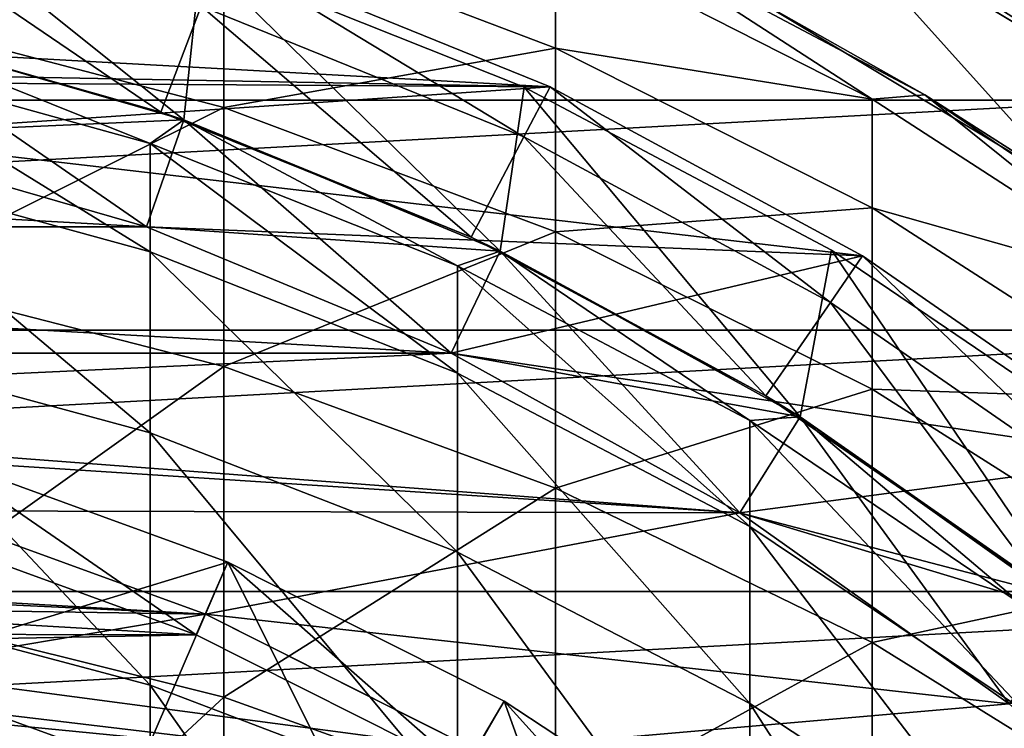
# Model space of a CAD drawing. Header units: millimetres. Extents: x -25 to 64, y -3 to 358.
# Tile 321 of 327: x 3.73 to 8.08, y 352.26 to 355.39. Entities that reach past the tile are written whole.
import ezdxf

# ---------------------------------------------------------------- set-up
doc = ezdxf.new("R2010")
doc.units = ezdxf.units.MM
doc.header["$LTSCALE"] = 52.148148
for name, color, linetype in [('386', 7, 'CONTINUOUS'), ('389', 7, 'CONTINUOUS'), ('390', 7, 'CONTINUOUS'), ('393', 7, 'CONTINUOUS'), ('397', 7, 'CONTINUOUS'), ('398', 7, 'CONTINUOUS'), ('399', 7, 'CONTINUOUS'), ('401', 7, 'CONTINUOUS'), ('402', 7, 'CONTINUOUS'), ('403', 7, 'CONTINUOUS'), ('404', 7, 'CONTINUOUS'), ('419', 7, 'CONTINUOUS'), ('421', 7, 'CONTINUOUS'), ('422', 7, 'CONTINUOUS'), ('423', 7, 'CONTINUOUS'), ('424', 7, 'CONTINUOUS'), ('425', 7, 'CONTINUOUS'), ('426', 7, 'CONTINUOUS'), ('427', 7, 'CONTINUOUS'), ('428', 7, 'CONTINUOUS'), ('429', 7, 'CONTINUOUS'), ('430', 7, 'CONTINUOUS'), ('431', 7, 'CONTINUOUS'), ('432', 7, 'CONTINUOUS'), ('433', 7, 'CONTINUOUS'), ('434', 7, 'CONTINUOUS'), ('435', 7, 'CONTINUOUS'), ('450', 7, 'CONTINUOUS'), ('452', 7, 'CONTINUOUS'), ('453', 7, 'CONTINUOUS'), ('454', 7, 'CONTINUOUS'), ('455', 7, 'CONTINUOUS'), ('463', 7, 'CONTINUOUS'), ('464', 7, 'CONTINUOUS'), ('485', 7, 'CONTINUOUS')]:
    doc.layers.add(name, color=color, linetype=linetype)

msp = doc.modelspace()

# ---------------------------------------------------------------- linework, layer by layer
at = {"layer": '386', "color": 7, "linetype": 'CONTINUOUS', "true_color": 0xaaaaaa}
for points in [[(4.6353, 354.9967, 31.8856), (3.1187, 355.3929, 31.7957), (4.6353, 355.8157, 36.2458), (4.6353, 354.9967, 31.8856)], [(6.101, 355.2592, 36.3289), (4.6353, 354.9967, 31.8856), (4.6353, 355.8157, 36.2458), (6.101, 355.2592, 36.3289)], [(6.101, 355.2592, 36.3289), (4.6353, 355.8157, 36.2458), (6.101, 355.7452, 40.6963), (6.101, 355.2592, 36.3289)], [(7.5, 355.0343, 40.7486), (6.101, 355.7452, 40.6963), (6.2983, 355.8136, 45), (7.5, 355.0343, 40.7486)], [(7.7333, 355.0529, 45), (7.5, 355.0343, 40.7486), (6.2983, 355.8136, 45), (7.7333, 355.0529, 45)], [(7.5, 355.0343, 40.7486), (6.101, 355.2592, 36.3289), (6.101, 355.7452, 40.6963), (7.5, 355.0343, 40.7486)], [(4.6353, 354.9967, 31.8856), (3.1187, 354.2422, 27.4796), (3.1187, 355.3929, 31.7957), (4.6353, 354.9967, 31.8856)], [(6.101, 354.4479, 32.0101), (4.6353, 354.9967, 31.8856), (6.101, 355.2592, 36.3289), (6.101, 354.4479, 32.0101)], [(7.5, 354.5543, 36.4342), (6.101, 354.4479, 32.0101), (6.101, 355.2592, 36.3289), (7.5, 354.5543, 36.4342)], [(7.5, 354.5543, 36.4342), (6.101, 355.2592, 36.3289), (7.5, 355.0343, 40.7486), (7.5, 354.5543, 36.4342)], [(8.8168, 354.1815, 40.8113), (7.5, 355.0343, 40.7486), (7.7333, 355.0529, 45), (8.8168, 354.1815, 40.8113)], [(8.8168, 354.1815, 40.8113), (7.5, 354.5543, 36.4342), (7.5, 355.0343, 40.7486), (8.8168, 354.1815, 40.8113)], [(9.0776, 354.1414, 45), (8.8168, 354.1815, 40.8113), (7.7333, 355.0529, 45), (9.0776, 354.1414, 45)], [(4.6353, 353.8537, 27.5989), (3.1187, 354.2422, 27.4796), (4.6353, 354.9967, 31.8856), (4.6353, 353.8537, 27.5989)], [(6.101, 354.4479, 32.0101), (4.6353, 353.8537, 27.5989), (4.6353, 354.9967, 31.8856), (6.101, 354.4479, 32.0101)], [(7.5, 353.7528, 32.1678), (6.101, 354.4479, 32.0101), (7.5, 354.5543, 36.4342), (7.5, 353.7528, 32.1678)], [(8.8168, 353.7085, 36.5605), (7.5, 353.7528, 32.1678), (7.5, 354.5543, 36.4342), (8.8168, 353.7085, 36.5605)], [(8.8168, 353.7085, 36.5605), (7.5, 354.5543, 36.4342), (8.8168, 354.1815, 40.8113), (8.8168, 353.7085, 36.5605)], [(6.101, 353.3158, 27.7641), (4.6353, 353.8537, 27.5989), (6.101, 354.4479, 32.0101), (6.101, 353.3158, 27.7641)], [(7.5, 353.7528, 32.1678), (6.101, 353.3158, 27.7641), (6.101, 354.4479, 32.0101), (7.5, 353.7528, 32.1678)], [(4.6353, 353.8537, 27.5989), (3.1187, 352.7717, 23.2616), (3.1187, 354.2422, 27.4796), (4.6353, 353.8537, 27.5989)], [(4.6353, 352.3933, 23.4097), (3.1187, 352.7717, 23.2616), (4.6353, 353.8537, 27.5989), (4.6353, 352.3933, 23.4097)], [(6.101, 353.3158, 27.7641), (4.6353, 352.3933, 23.4097), (4.6353, 353.8537, 27.5989), (6.101, 353.3158, 27.7641)], [(7.5, 352.6344, 27.9734), (6.101, 353.3158, 27.7641), (7.5, 353.7528, 32.1678), (7.5, 352.6344, 27.9734)], [(8.8168, 352.9189, 32.3571), (7.5, 352.6344, 27.9734), (7.5, 353.7528, 32.1678), (8.8168, 352.9189, 32.3571)], [(8.8168, 352.9189, 32.3571), (7.5, 353.7528, 32.1678), (8.8168, 353.7085, 36.5605), (8.8168, 352.9189, 32.3571)], [(6.101, 351.8693, 23.6146), (4.6353, 352.3933, 23.4097), (6.101, 353.3158, 27.7641), (6.101, 351.8693, 23.6146)], [(7.5, 352.6344, 27.9734), (6.101, 351.8693, 23.6146), (6.101, 353.3158, 27.7641), (7.5, 352.6344, 27.9734)], [(8.8168, 351.817, 28.2244), (7.5, 352.6344, 27.9734), (8.8168, 352.9189, 32.3571), (8.8168, 351.817, 28.2244)], [(4.6353, 352.3933, 23.4097), (3.1187, 350.9899, 19.1655), (3.1187, 352.7717, 23.2616), (4.6353, 352.3933, 23.4097)], [(7.5, 351.2055, 23.8743), (6.101, 351.8693, 23.6146), (7.5, 352.6344, 27.9734), (7.5, 351.2055, 23.8743)], [(8.8168, 351.817, 28.2244), (7.5, 351.2055, 23.8743), (7.5, 352.6344, 27.9734), (8.8168, 351.817, 28.2244)], [(4.6353, 350.6236, 19.3414), (3.1187, 350.9899, 19.1655), (4.6353, 352.3933, 23.4097), (4.6353, 350.6236, 19.3414)], [(6.101, 351.8693, 23.6146), (4.6353, 350.6236, 19.3414), (4.6353, 352.3933, 23.4097), (6.101, 351.8693, 23.6146)]]:
    msp.add_3dface(points, dxfattribs=at)
at = {"layer": '389', "color": 7, "linetype": 'CONTINUOUS', "true_color": 0xaaaaaa}
for points in [[(2.9021, 355.2278, 40.7343), (4.3106, 354.8378, 40.763), (3.004, 355.3615, 45), (2.9021, 355.2278, 40.7343)], [(3.004, 355.3615, 45), (4.3106, 354.8378, 40.763), (4.4588, 354.9424, 45), (3.004, 355.3615, 45)], [(2.9021, 354.7461, 36.4055), (4.3106, 354.3594, 36.4633), (2.9021, 355.2278, 40.7343), (2.9021, 354.7461, 36.4055)], [(2.9021, 355.2278, 40.7343), (4.3106, 354.3594, 36.4633), (4.3106, 354.8378, 40.763), (2.9021, 355.2278, 40.7343)], [(4.3106, 354.8378, 40.763), (5.6685, 354.2982, 40.8027), (4.4588, 354.9424, 45), (4.3106, 354.8378, 40.763)], [(4.4588, 354.9424, 45), (5.6685, 354.2982, 40.8027), (5.8574, 354.3631, 45), (4.4588, 354.9424, 45)], [(4.3106, 354.3594, 36.4633), (5.6685, 353.8242, 36.5432), (4.3106, 354.8378, 40.763), (4.3106, 354.3594, 36.4633)], [(4.3106, 354.8378, 40.763), (5.6685, 353.8242, 36.5432), (5.6685, 354.2982, 40.8027), (4.3106, 354.8378, 40.763)], [(2.9021, 353.942, 32.1249), (4.3106, 353.5606, 32.2114), (2.9021, 354.7461, 36.4055), (2.9021, 353.942, 32.1249)], [(2.9021, 354.7461, 36.4055), (4.3106, 353.5606, 32.2114), (4.3106, 354.3594, 36.4633), (2.9021, 354.7461, 36.4055)], [(4.3106, 353.5606, 32.2114), (5.6685, 353.033, 32.3312), (4.3106, 354.3594, 36.4633), (4.3106, 353.5606, 32.2114)], [(4.3106, 354.3594, 36.4633), (5.6685, 353.033, 32.3312), (5.6685, 353.8242, 36.5432), (4.3106, 354.3594, 36.4633)], [(5.6685, 354.2982, 40.8027), (6.96, 353.6153, 40.8529), (5.8574, 354.3631, 45), (5.6685, 354.2982, 40.8027)], [(5.8574, 354.3631, 45), (6.96, 353.6153, 40.8529), (7.1824, 353.6308, 45), (5.8574, 354.3631, 45)], [(5.6685, 353.8242, 36.5432), (6.96, 353.1471, 36.6444), (5.6685, 354.2982, 40.8027), (5.6685, 353.8242, 36.5432)], [(5.6685, 354.2982, 40.8027), (6.96, 353.1471, 36.6444), (6.96, 353.6153, 40.8529), (5.6685, 354.2982, 40.8027)], [(2.9021, 352.8199, 27.9164), (4.3106, 352.4461, 28.0312), (2.9021, 353.942, 32.1249), (2.9021, 352.8199, 27.9164)], [(2.9021, 353.942, 32.1249), (4.3106, 352.4461, 28.0312), (4.3106, 353.5606, 32.2114), (2.9021, 353.942, 32.1249)], [(5.6685, 353.033, 32.3312), (6.96, 352.3653, 32.4827), (5.6685, 353.8242, 36.5432), (5.6685, 353.033, 32.3312)], [(5.6685, 353.8242, 36.5432), (6.96, 352.3653, 32.4827), (6.96, 353.1471, 36.6444), (5.6685, 353.8242, 36.5432)], [(6.96, 353.6153, 40.8529), (8.1699, 352.7972, 40.913), (7.1824, 353.6308, 45), (6.96, 353.6153, 40.8529)], [(7.1824, 353.6308, 45), (8.1699, 352.7972, 40.913), (8.4171, 352.7547, 45), (7.1824, 353.6308, 45)], [(6.96, 353.1471, 36.6444), (8.1699, 352.3357, 36.7655), (6.96, 353.6153, 40.8529), (6.96, 353.1471, 36.6444)], [(6.96, 353.6153, 40.8529), (8.1699, 352.3357, 36.7655), (8.1699, 352.7972, 40.913), (6.96, 353.6153, 40.8529)], [(4.3106, 352.4461, 28.0312), (5.6685, 351.9289, 28.1901), (4.3106, 353.5606, 32.2114), (4.3106, 352.4461, 28.0312)], [(4.3106, 353.5606, 32.2114), (5.6685, 351.9289, 28.1901), (5.6685, 353.033, 32.3312), (4.3106, 353.5606, 32.2114)], [(6.96, 352.3653, 32.4827), (8.1699, 351.5653, 32.6642), (6.96, 353.1471, 36.6444), (6.96, 352.3653, 32.4827)], [(6.96, 353.1471, 36.6444), (8.1699, 351.5653, 32.6642), (8.1699, 352.3357, 36.7655), (6.96, 353.1471, 36.6444)], [(5.6685, 351.9289, 28.1901), (6.96, 351.2743, 28.3911), (5.6685, 353.033, 32.3312), (5.6685, 351.9289, 28.1901)], [(5.6685, 353.033, 32.3312), (6.96, 351.2743, 28.3911), (6.96, 352.3653, 32.4827), (5.6685, 353.033, 32.3312)], [(2.9021, 351.3861, 23.8036), (4.3106, 351.0219, 23.9461), (2.9021, 352.8199, 27.9164), (2.9021, 351.3861, 23.8036)], [(2.9021, 352.8199, 27.9164), (4.3106, 351.0219, 23.9461), (4.3106, 352.4461, 28.0312), (2.9021, 352.8199, 27.9164)], [(4.3106, 351.0219, 23.9461), (5.6685, 350.5181, 24.1432), (4.3106, 352.4461, 28.0312), (4.3106, 351.0219, 23.9461)], [(4.3106, 352.4461, 28.0312), (5.6685, 350.5181, 24.1432), (5.6685, 351.9289, 28.1901), (4.3106, 352.4461, 28.0312)], [(6.96, 351.2743, 28.3911), (8.1699, 350.4902, 28.632), (6.96, 352.3653, 32.4827), (6.96, 351.2743, 28.3911)], [(6.96, 352.3653, 32.4827), (8.1699, 350.4902, 28.632), (8.1699, 351.5653, 32.6642), (6.96, 352.3653, 32.4827)]]:
    msp.add_3dface(points, dxfattribs=at)
at = {"layer": '390', "color": 7, "linetype": 'CONTINUOUS', "true_color": 0xaaaaaa}
for points in [[(7.7333, 355.0529, 45), (6.2983, 355.8136, 45), (7.008, 355.4623, 101), (7.7333, 355.0529, 45)], [(8.3971, 354.6294, 101), (7.7333, 355.0529, 45), (7.008, 355.4623, 101), (8.3971, 354.6294, 101)], [(9.0776, 354.1414, 45), (7.7333, 355.0529, 45), (8.3971, 354.6294, 101), (9.0776, 354.1414, 45)]]:
    msp.add_3dface(points, dxfattribs=at)
at = {"layer": '393', "color": 7, "linetype": 'CONTINUOUS', "true_color": 0xaaaaaa}
for points in [[(3.004, 355.3615, 45), (4.4588, 354.9424, 45), (3.004, 355.3615, 64), (3.004, 355.3615, 45)], [(3.004, 355.3615, 64), (4.4588, 354.9424, 45), (4.4587, 354.9424, 64), (3.004, 355.3615, 64)], [(4.4588, 354.9424, 45), (5.8574, 354.3631, 45), (4.4587, 354.9424, 64), (4.4588, 354.9424, 45)], [(4.4587, 354.9424, 64), (5.8574, 354.3631, 45), (5.8574, 354.3631, 64), (4.4587, 354.9424, 64)], [(5.8574, 354.3631, 45), (7.1824, 353.6308, 45), (5.8574, 354.3631, 64), (5.8574, 354.3631, 45)], [(5.8574, 354.3631, 64), (7.1824, 353.6308, 45), (7.1824, 353.6308, 64), (5.8574, 354.3631, 64)], [(7.1824, 353.6308, 45), (8.4171, 352.7547, 45), (7.1824, 353.6308, 64), (7.1824, 353.6308, 45)], [(7.1824, 353.6308, 64), (8.4171, 352.7547, 45), (8.4171, 352.7547, 64), (7.1824, 353.6308, 64)]]:
    msp.add_3dface(points, dxfattribs=at)
at = {"layer": '397', "color": 7, "linetype": 'CONTINUOUS', "true_color": 0xaaaaaa}
for points in [[(3.004, 355.3615, 64), (4.4587, 354.9424, 64), (3.0526, 356.068, 64), (3.004, 355.3615, 64)], [(3.0526, 356.068, 64), (4.4587, 354.9424, 64), (4.5341, 355.6567, 64), (3.0526, 356.068, 64)], [(4.4587, 354.9424, 64), (5.8574, 354.3631, 64), (4.5341, 355.6567, 64), (4.4587, 354.9424, 64)], [(4.5341, 355.6567, 64), (5.8574, 354.3631, 64), (5.9625, 355.0876, 64), (4.5341, 355.6567, 64)], [(5.8574, 354.3631, 64), (7.1824, 353.6308, 64), (5.9625, 355.0876, 64), (5.8574, 354.3631, 64)], [(5.9625, 355.0876, 64), (7.1824, 353.6308, 64), (7.3209, 354.3673, 64), (5.9625, 355.0876, 64)], [(7.1824, 353.6308, 64), (8.4171, 352.7547, 64), (7.3209, 354.3673, 64), (7.1824, 353.6308, 64)], [(7.3209, 354.3673, 64), (8.4171, 352.7547, 64), (8.5935, 353.5045, 64), (7.3209, 354.3673, 64)]]:
    msp.add_3dface(points, dxfattribs=at)
at = {"layer": '398', "color": 7, "linetype": 'CONTINUOUS', "true_color": 0xaaaaaa}
for points in [[(4.5341, 355.6567, 64), (5.9625, 355.0876, 64), (4.5341, 355.6567, 67), (4.5341, 355.6567, 64)], [(4.5341, 355.6567, 67), (5.9625, 355.0876, 64), (5.9625, 355.0876, 67), (4.5341, 355.6567, 67)], [(5.9625, 355.0876, 64), (7.3209, 354.3673, 64), (5.9625, 355.0876, 67), (5.9625, 355.0876, 64)], [(5.9625, 355.0876, 67), (7.3209, 354.3673, 64), (7.3209, 354.3673, 67), (5.9625, 355.0876, 67)], [(7.3209, 354.3673, 64), (8.5935, 353.5045, 64), (7.3209, 354.3673, 67), (7.3209, 354.3673, 64)], [(7.3209, 354.3673, 67), (8.5935, 353.5045, 64), (8.5935, 353.5045, 67), (7.3209, 354.3673, 67)]]:
    msp.add_3dface(points, dxfattribs=at)
at = {"layer": '399', "color": 7, "linetype": 'CONTINUOUS', "true_color": 0xaaaaaa}
for points in [[(3.004, 355.3615, 67), (3.0526, 356.068, 67), (4.4587, 354.9424, 67), (3.004, 355.3615, 67)], [(3.0526, 356.068, 67), (4.5341, 355.6567, 67), (4.4587, 354.9424, 67), (3.0526, 356.068, 67)], [(4.4587, 354.9424, 67), (4.5341, 355.6567, 67), (5.8574, 354.3631, 67), (4.4587, 354.9424, 67)], [(4.5341, 355.6567, 67), (5.9625, 355.0876, 67), (5.8574, 354.3631, 67), (4.5341, 355.6567, 67)], [(5.8574, 354.3631, 67), (5.9625, 355.0876, 67), (7.1824, 353.6308, 67), (5.8574, 354.3631, 67)], [(5.9625, 355.0876, 67), (7.3209, 354.3673, 67), (7.1824, 353.6308, 67), (5.9625, 355.0876, 67)], [(7.1824, 353.6308, 67), (7.3209, 354.3673, 67), (8.4171, 352.7547, 67), (7.1824, 353.6308, 67)], [(7.3209, 354.3673, 67), (8.5935, 353.5045, 67), (8.4171, 352.7547, 67), (7.3209, 354.3673, 67)]]:
    msp.add_3dface(points, dxfattribs=at)
at = {"layer": '401', "color": 7, "linetype": 'CONTINUOUS', "true_color": 0xaaaaaa}
for points in [[(5.9617, 354.8672, 99), (4.6244, 355.6788, 99), (4.5355, 355.445, 99), (5.9617, 354.8672, 99)], [(6.0783, 355.0886, 99), (4.6244, 355.6788, 99), (5.9617, 354.8672, 99), (6.0783, 355.0886, 99)], [(7.316, 354.1364, 99), (6.0783, 355.0886, 99), (5.9617, 354.8672, 99), (7.316, 354.1364, 99)], [(7.4585, 354.3422, 99), (6.0783, 355.0886, 99), (7.316, 354.1364, 99), (7.4585, 354.3422, 99)], [(8.5818, 353.2613, 99), (7.4585, 354.3422, 99), (7.316, 354.1364, 99), (8.5818, 353.2613, 99)], [(8.7482, 353.4486, 99), (7.4585, 354.3422, 99), (8.5818, 353.2613, 99), (8.7482, 353.4486, 99)]]:
    msp.add_3dface(points, dxfattribs=at)
at = {"layer": '402', "color": 7, "linetype": 'CONTINUOUS', "true_color": 0xaaaaaa}
for points in [[(4.6244, 355.6788, 99), (6.0783, 355.0886, 99), (4.6244, 355.6788, 100), (4.6244, 355.6788, 99)], [(4.6244, 355.6788, 100), (6.0783, 355.0886, 99), (6.0783, 355.0886, 100), (4.6244, 355.6788, 100)], [(6.0783, 355.0886, 99), (7.4585, 354.3422, 99), (6.0783, 355.0886, 100), (6.0783, 355.0886, 99)], [(6.0783, 355.0886, 100), (7.4585, 354.3422, 99), (7.4585, 354.3422, 100), (6.0783, 355.0886, 100)], [(7.4585, 354.3422, 99), (8.7482, 353.4486, 99), (7.4585, 354.3422, 100), (7.4585, 354.3422, 99)], [(7.4585, 354.3422, 100), (8.7482, 353.4486, 99), (8.7483, 353.4486, 100), (7.4585, 354.3422, 100)]]:
    msp.add_3dface(points, dxfattribs=at)
at = {"layer": '403', "color": 7, "linetype": 'CONTINUOUS', "true_color": 0xaaaaaa}
for points in [[(4.3576, 354.9774, 98.5), (3.0544, 355.8627, 99), (2.9344, 355.3772, 98.5), (4.3576, 354.9774, 98.5)], [(4.5355, 355.445, 99), (3.0544, 355.8627, 99), (4.3576, 354.9774, 98.5), (4.5355, 355.445, 99)], [(5.7286, 354.4243, 98.5), (4.5355, 355.445, 99), (4.3576, 354.9774, 98.5), (5.7286, 354.4243, 98.5)], [(5.9617, 354.8672, 99), (4.5355, 355.445, 99), (5.7286, 354.4243, 98.5), (5.9617, 354.8672, 99)], [(7.0309, 353.7246, 98.5), (5.9617, 354.8672, 99), (5.7286, 354.4243, 98.5), (7.0309, 353.7246, 98.5)], [(7.316, 354.1364, 99), (5.9617, 354.8672, 99), (7.0309, 353.7246, 98.5), (7.316, 354.1364, 99)], [(8.2488, 352.8868, 98.5), (7.316, 354.1364, 99), (7.0309, 353.7246, 98.5), (8.2488, 352.8868, 98.5)], [(8.5818, 353.2613, 99), (7.316, 354.1364, 99), (8.2488, 352.8868, 98.5), (8.5818, 353.2613, 99)]]:
    msp.add_3dface(points, dxfattribs=at)
at = {"layer": '404', "color": 7, "linetype": 'CONTINUOUS', "true_color": 0x323232}
for points in [[(-2.8928, 354.874, 67), (4.2935, 354.4705, 67), (-4.2935, 354.4705, 67), (-2.8928, 354.874, 67)], [(2.8928, 354.874, 67), (4.2935, 354.4705, 67), (-2.8928, 354.874, 67), (2.8928, 354.874, 67)], [(-4.2935, 354.4705, 67), (5.6404, 353.9127, 67), (-5.6404, 353.9127, 67), (-4.2935, 354.4705, 67)], [(4.2935, 354.4705, 67), (5.6404, 353.9127, 67), (-4.2935, 354.4705, 67), (4.2935, 354.4705, 67)], [(-5.6404, 353.9127, 67), (5.6404, 353.9127, 67), (0.6687, 353.6805, 67), (-5.6404, 353.9127, 67)], [(5.6404, 353.9127, 67), (6.9164, 353.2074, 67), (0.6687, 353.6805, 67), (5.6404, 353.9127, 67)], [(0.6687, 353.6805, 67), (6.9164, 353.2074, 67), (1.9971, 353.5253, 67), (0.6687, 353.6805, 67)], [(1.9971, 353.5253, 67), (6.9164, 353.2074, 67), (3.2982, 353.2169, 67), (1.9971, 353.5253, 67)], [(3.2982, 353.2169, 67), (6.9164, 353.2074, 67), (4.5548, 352.7596, 67), (3.2982, 353.2169, 67)], [(6.9164, 353.2074, 67), (8.1055, 352.3637, 67), (4.5548, 352.7596, 67), (6.9164, 353.2074, 67)], [(4.5548, 352.7596, 67), (8.1055, 352.3637, 67), (5.75, 352.1593, 67), (4.5548, 352.7596, 67)], [(8.1055, 352.3637, 67), (9.1924, 351.3924, 67), (5.75, 352.1593, 67), (8.1055, 352.3637, 67)]]:
    msp.add_3dface(points, dxfattribs=at)
at = {"layer": '419', "color": 7, "linetype": 'CONTINUOUS', "true_color": 0x323232}
for points in [[(-4.6244, 355.6788, 100), (4.6244, 355.6788, 100), (6.0783, 355.0886, 100), (-4.6244, 355.6788, 100)], [(-4.6244, 355.6788, 100), (6.0783, 355.0886, 100), (0, 355.2, 100), (-4.6244, 355.6788, 100)], [(0, 355.2, 100), (6.0783, 355.0886, 100), (1.4557, 355.1182, 100), (0, 355.2, 100)], [(1.4557, 355.1182, 100), (6.0783, 355.0886, 100), (2.8928, 354.874, 100), (1.4557, 355.1182, 100)], [(6.0783, 355.0886, 100), (7.4585, 354.3422, 100), (2.8928, 354.874, 100), (6.0783, 355.0886, 100)], [(2.8928, 354.874, 100), (7.4585, 354.3422, 100), (4.2935, 354.4705, 100), (2.8928, 354.874, 100)], [(4.2935, 354.4705, 100), (7.4585, 354.3422, 100), (5.6404, 353.9127, 100), (4.2935, 354.4705, 100)], [(7.4585, 354.3422, 100), (8.7483, 353.4486, 100), (5.6404, 353.9127, 100), (7.4585, 354.3422, 100)], [(5.6404, 353.9127, 100), (8.7483, 353.4486, 100), (6.9164, 353.2074, 100), (5.6404, 353.9127, 100)], [(8.7483, 353.4486, 100), (9.932, 352.4185, 100), (6.9164, 353.2074, 100), (8.7483, 353.4486, 100)], [(6.9164, 353.2074, 100), (9.932, 352.4185, 100), (8.1055, 352.3637, 100), (6.9164, 353.2074, 100)]]:
    msp.add_3dface(points, dxfattribs=at)
at = {"layer": '421', "color": 7, "linetype": 'CONTINUOUS', "true_color": 0x323232}
for points in [[(4.2935, 354.4705, 67), (2.8928, 354.874, 67), (4.2935, 354.4705, 82.5), (4.2935, 354.4705, 67)], [(4.2935, 354.4705, 82.5), (2.8928, 354.874, 67), (2.8928, 354.874, 82.5), (4.2935, 354.4705, 82.5)], [(5.6404, 353.9127, 67), (4.2935, 354.4705, 67), (5.6404, 353.9127, 82.5), (5.6404, 353.9127, 67)], [(5.6404, 353.9127, 82.5), (4.2935, 354.4705, 67), (4.2935, 354.4705, 82.5), (5.6404, 353.9127, 82.5)], [(6.9164, 353.2074, 67), (5.6404, 353.9127, 67), (6.9164, 353.2074, 82.5), (6.9164, 353.2074, 67)], [(6.9164, 353.2074, 82.5), (5.6404, 353.9127, 67), (5.6404, 353.9127, 82.5), (6.9164, 353.2074, 82.5)], [(8.1055, 352.3637, 67), (6.9164, 353.2074, 67), (8.1055, 352.3637, 82.5), (8.1055, 352.3637, 67)], [(8.1055, 352.3637, 82.5), (6.9164, 353.2074, 67), (6.9164, 353.2074, 82.5), (8.1055, 352.3637, 82.5)]]:
    msp.add_3dface(points, dxfattribs=at)
at = {"layer": '422', "color": 7, "linetype": 'CONTINUOUS', "true_color": 0x323232}
for points in [[(4.4587, 354.9425, 83.125), (2.8928, 354.874, 82.5), (3.0041, 355.3615, 83.125), (4.4587, 354.9425, 83.125)], [(4.2935, 354.4705, 82.5), (2.8928, 354.874, 82.5), (4.4587, 354.9425, 83.125), (4.2935, 354.4705, 82.5)], [(5.8573, 354.3631, 83.125), (4.2935, 354.4705, 82.5), (4.4587, 354.9425, 83.125), (5.8573, 354.3631, 83.125)], [(5.6404, 353.9127, 82.5), (4.2935, 354.4705, 82.5), (5.8573, 354.3631, 83.125), (5.6404, 353.9127, 82.5)], [(7.1825, 353.6308, 83.125), (5.6404, 353.9127, 82.5), (5.8573, 354.3631, 83.125), (7.1825, 353.6308, 83.125)], [(6.9164, 353.2074, 82.5), (5.6404, 353.9127, 82.5), (7.1825, 353.6308, 83.125), (6.9164, 353.2074, 82.5)], [(8.4172, 352.7546, 83.125), (6.9164, 353.2074, 82.5), (7.1825, 353.6308, 83.125), (8.4172, 352.7546, 83.125)], [(8.1055, 352.3637, 82.5), (6.9164, 353.2074, 82.5), (8.4172, 352.7546, 83.125), (8.1055, 352.3637, 82.5)]]:
    msp.add_3dface(points, dxfattribs=at)
at = {"layer": '423', "color": 7, "linetype": 'CONTINUOUS', "true_color": 0x323232}
for points in [[(4.2935, 354.4705, 83.75), (3.0041, 355.3615, 83.125), (2.8928, 354.874, 83.75), (4.2935, 354.4705, 83.75)], [(4.4587, 354.9425, 83.125), (3.0041, 355.3615, 83.125), (4.2935, 354.4705, 83.75), (4.4587, 354.9425, 83.125)], [(5.6404, 353.9127, 83.75), (4.4587, 354.9425, 83.125), (4.2935, 354.4705, 83.75), (5.6404, 353.9127, 83.75)], [(5.8573, 354.3631, 83.125), (4.4587, 354.9425, 83.125), (5.6404, 353.9127, 83.75), (5.8573, 354.3631, 83.125)], [(6.9164, 353.2074, 83.75), (5.8573, 354.3631, 83.125), (5.6404, 353.9127, 83.75), (6.9164, 353.2074, 83.75)], [(7.1825, 353.6308, 83.125), (5.8573, 354.3631, 83.125), (6.9164, 353.2074, 83.75), (7.1825, 353.6308, 83.125)], [(8.1055, 352.3637, 83.75), (7.1825, 353.6308, 83.125), (6.9164, 353.2074, 83.75), (8.1055, 352.3637, 83.75)], [(8.4172, 352.7546, 83.125), (7.1825, 353.6308, 83.125), (8.1055, 352.3637, 83.75), (8.4172, 352.7546, 83.125)]]:
    msp.add_3dface(points, dxfattribs=at)
at = {"layer": '424', "color": 7, "linetype": 'CONTINUOUS', "true_color": 0x323232}
for points in [[(4.4587, 354.9425, 84.375), (2.8928, 354.874, 83.75), (3.0041, 355.3615, 84.375), (4.4587, 354.9425, 84.375)], [(4.2935, 354.4705, 83.75), (2.8928, 354.874, 83.75), (4.4587, 354.9425, 84.375), (4.2935, 354.4705, 83.75)], [(5.8573, 354.3631, 84.375), (4.2935, 354.4705, 83.75), (4.4587, 354.9425, 84.375), (5.8573, 354.3631, 84.375)], [(5.6404, 353.9127, 83.75), (4.2935, 354.4705, 83.75), (5.8573, 354.3631, 84.375), (5.6404, 353.9127, 83.75)], [(7.1825, 353.6308, 84.375), (5.6404, 353.9127, 83.75), (5.8573, 354.3631, 84.375), (7.1825, 353.6308, 84.375)], [(6.9164, 353.2074, 83.75), (5.6404, 353.9127, 83.75), (7.1825, 353.6308, 84.375), (6.9164, 353.2074, 83.75)], [(8.4172, 352.7546, 84.375), (6.9164, 353.2074, 83.75), (7.1825, 353.6308, 84.375), (8.4172, 352.7546, 84.375)], [(8.1055, 352.3637, 83.75), (6.9164, 353.2074, 83.75), (8.4172, 352.7546, 84.375), (8.1055, 352.3637, 83.75)]]:
    msp.add_3dface(points, dxfattribs=at)
at = {"layer": '425', "color": 7, "linetype": 'CONTINUOUS', "true_color": 0x323232}
for points in [[(4.2935, 354.4705, 85), (3.0041, 355.3615, 84.375), (2.8928, 354.874, 85), (4.2935, 354.4705, 85)], [(4.4587, 354.9425, 84.375), (3.0041, 355.3615, 84.375), (4.2935, 354.4705, 85), (4.4587, 354.9425, 84.375)], [(5.6404, 353.9127, 85), (4.4587, 354.9425, 84.375), (4.2935, 354.4705, 85), (5.6404, 353.9127, 85)], [(5.8573, 354.3631, 84.375), (4.4587, 354.9425, 84.375), (5.6404, 353.9127, 85), (5.8573, 354.3631, 84.375)], [(6.9164, 353.2074, 85), (5.8573, 354.3631, 84.375), (5.6404, 353.9127, 85), (6.9164, 353.2074, 85)], [(7.1825, 353.6308, 84.375), (5.8573, 354.3631, 84.375), (6.9164, 353.2074, 85), (7.1825, 353.6308, 84.375)], [(8.1055, 352.3637, 85), (7.1825, 353.6308, 84.375), (6.9164, 353.2074, 85), (8.1055, 352.3637, 85)], [(8.4172, 352.7546, 84.375), (7.1825, 353.6308, 84.375), (8.1055, 352.3637, 85), (8.4172, 352.7546, 84.375)]]:
    msp.add_3dface(points, dxfattribs=at)
at = {"layer": '426', "color": 7, "linetype": 'CONTINUOUS', "true_color": 0x323232}
for points in [[(4.4587, 354.9425, 85.625), (2.8928, 354.874, 85), (3.0041, 355.3615, 85.625), (4.4587, 354.9425, 85.625)], [(4.2935, 354.4705, 85), (2.8928, 354.874, 85), (4.4587, 354.9425, 85.625), (4.2935, 354.4705, 85)], [(5.8573, 354.3631, 85.625), (4.2935, 354.4705, 85), (4.4587, 354.9425, 85.625), (5.8573, 354.3631, 85.625)], [(5.6404, 353.9127, 85), (4.2935, 354.4705, 85), (5.8573, 354.3631, 85.625), (5.6404, 353.9127, 85)], [(7.1825, 353.6308, 85.625), (5.6404, 353.9127, 85), (5.8573, 354.3631, 85.625), (7.1825, 353.6308, 85.625)], [(6.9164, 353.2074, 85), (5.6404, 353.9127, 85), (7.1825, 353.6308, 85.625), (6.9164, 353.2074, 85)], [(8.4172, 352.7546, 85.625), (6.9164, 353.2074, 85), (7.1825, 353.6308, 85.625), (8.4172, 352.7546, 85.625)], [(8.1055, 352.3637, 85), (6.9164, 353.2074, 85), (8.4172, 352.7546, 85.625), (8.1055, 352.3637, 85)]]:
    msp.add_3dface(points, dxfattribs=at)
at = {"layer": '427', "color": 7, "linetype": 'CONTINUOUS', "true_color": 0x323232}
for points in [[(4.2935, 354.4705, 86.25), (3.0041, 355.3615, 85.625), (2.8928, 354.874, 86.25), (4.2935, 354.4705, 86.25)], [(4.4587, 354.9425, 85.625), (3.0041, 355.3615, 85.625), (4.2935, 354.4705, 86.25), (4.4587, 354.9425, 85.625)], [(5.6404, 353.9127, 86.25), (4.4587, 354.9425, 85.625), (4.2935, 354.4705, 86.25), (5.6404, 353.9127, 86.25)], [(5.8573, 354.3631, 85.625), (4.4587, 354.9425, 85.625), (5.6404, 353.9127, 86.25), (5.8573, 354.3631, 85.625)], [(6.9164, 353.2074, 86.25), (5.8573, 354.3631, 85.625), (5.6404, 353.9127, 86.25), (6.9164, 353.2074, 86.25)], [(7.1825, 353.6308, 85.625), (5.8573, 354.3631, 85.625), (6.9164, 353.2074, 86.25), (7.1825, 353.6308, 85.625)], [(8.1055, 352.3637, 86.25), (7.1825, 353.6308, 85.625), (6.9164, 353.2074, 86.25), (8.1055, 352.3637, 86.25)], [(8.4172, 352.7546, 85.625), (7.1825, 353.6308, 85.625), (8.1055, 352.3637, 86.25), (8.4172, 352.7546, 85.625)]]:
    msp.add_3dface(points, dxfattribs=at)
at = {"layer": '428', "color": 7, "linetype": 'CONTINUOUS', "true_color": 0x323232}
for points in [[(4.4587, 354.9425, 86.875), (2.8928, 354.874, 86.25), (3.0041, 355.3615, 86.875), (4.4587, 354.9425, 86.875)], [(4.2935, 354.4705, 86.25), (2.8928, 354.874, 86.25), (4.4587, 354.9425, 86.875), (4.2935, 354.4705, 86.25)], [(5.8573, 354.3631, 86.875), (4.2935, 354.4705, 86.25), (4.4587, 354.9425, 86.875), (5.8573, 354.3631, 86.875)], [(5.6404, 353.9127, 86.25), (4.2935, 354.4705, 86.25), (5.8573, 354.3631, 86.875), (5.6404, 353.9127, 86.25)], [(7.1825, 353.6308, 86.875), (5.6404, 353.9127, 86.25), (5.8573, 354.3631, 86.875), (7.1825, 353.6308, 86.875)], [(6.9164, 353.2074, 86.25), (5.6404, 353.9127, 86.25), (7.1825, 353.6308, 86.875), (6.9164, 353.2074, 86.25)], [(8.4172, 352.7546, 86.875), (6.9164, 353.2074, 86.25), (7.1825, 353.6308, 86.875), (8.4172, 352.7546, 86.875)], [(8.1055, 352.3637, 86.25), (6.9164, 353.2074, 86.25), (8.4172, 352.7546, 86.875), (8.1055, 352.3637, 86.25)]]:
    msp.add_3dface(points, dxfattribs=at)
at = {"layer": '429', "color": 7, "linetype": 'CONTINUOUS', "true_color": 0x323232}
for points in [[(4.2935, 354.4705, 87.5), (3.0041, 355.3615, 86.875), (2.8928, 354.874, 87.5), (4.2935, 354.4705, 87.5)], [(4.4587, 354.9425, 86.875), (3.0041, 355.3615, 86.875), (4.2935, 354.4705, 87.5), (4.4587, 354.9425, 86.875)], [(5.6404, 353.9127, 87.5), (4.4587, 354.9425, 86.875), (4.2935, 354.4705, 87.5), (5.6404, 353.9127, 87.5)], [(5.8573, 354.3631, 86.875), (4.4587, 354.9425, 86.875), (5.6404, 353.9127, 87.5), (5.8573, 354.3631, 86.875)], [(6.9164, 353.2074, 87.5), (5.8573, 354.3631, 86.875), (5.6404, 353.9127, 87.5), (6.9164, 353.2074, 87.5)], [(7.1825, 353.6308, 86.875), (5.8573, 354.3631, 86.875), (6.9164, 353.2074, 87.5), (7.1825, 353.6308, 86.875)], [(8.1055, 352.3637, 87.5), (7.1825, 353.6308, 86.875), (6.9164, 353.2074, 87.5), (8.1055, 352.3637, 87.5)], [(8.4172, 352.7546, 86.875), (7.1825, 353.6308, 86.875), (8.1055, 352.3637, 87.5), (8.4172, 352.7546, 86.875)]]:
    msp.add_3dface(points, dxfattribs=at)
at = {"layer": '430', "color": 7, "linetype": 'CONTINUOUS', "true_color": 0x323232}
for points in [[(4.4587, 354.9425, 88.125), (2.8928, 354.874, 87.5), (3.0041, 355.3615, 88.125), (4.4587, 354.9425, 88.125)], [(4.2935, 354.4705, 87.5), (2.8928, 354.874, 87.5), (4.4587, 354.9425, 88.125), (4.2935, 354.4705, 87.5)], [(5.8573, 354.3631, 88.125), (4.2935, 354.4705, 87.5), (4.4587, 354.9425, 88.125), (5.8573, 354.3631, 88.125)], [(5.6404, 353.9127, 87.5), (4.2935, 354.4705, 87.5), (5.8573, 354.3631, 88.125), (5.6404, 353.9127, 87.5)], [(7.1825, 353.6308, 88.125), (5.6404, 353.9127, 87.5), (5.8573, 354.3631, 88.125), (7.1825, 353.6308, 88.125)], [(6.9164, 353.2074, 87.5), (5.6404, 353.9127, 87.5), (7.1825, 353.6308, 88.125), (6.9164, 353.2074, 87.5)], [(8.4172, 352.7546, 88.125), (6.9164, 353.2074, 87.5), (7.1825, 353.6308, 88.125), (8.4172, 352.7546, 88.125)], [(8.1055, 352.3637, 87.5), (6.9164, 353.2074, 87.5), (8.4172, 352.7546, 88.125), (8.1055, 352.3637, 87.5)]]:
    msp.add_3dface(points, dxfattribs=at)
at = {"layer": '431', "color": 7, "linetype": 'CONTINUOUS', "true_color": 0x323232}
for points in [[(4.2935, 354.4705, 88.75), (3.0041, 355.3615, 88.125), (2.8928, 354.874, 88.75), (4.2935, 354.4705, 88.75)], [(4.4587, 354.9425, 88.125), (3.0041, 355.3615, 88.125), (4.2935, 354.4705, 88.75), (4.4587, 354.9425, 88.125)], [(5.6404, 353.9127, 88.75), (4.4587, 354.9425, 88.125), (4.2935, 354.4705, 88.75), (5.6404, 353.9127, 88.75)], [(5.8573, 354.3631, 88.125), (4.4587, 354.9425, 88.125), (5.6404, 353.9127, 88.75), (5.8573, 354.3631, 88.125)], [(6.9164, 353.2074, 88.75), (5.8573, 354.3631, 88.125), (5.6404, 353.9127, 88.75), (6.9164, 353.2074, 88.75)], [(7.1825, 353.6308, 88.125), (5.8573, 354.3631, 88.125), (6.9164, 353.2074, 88.75), (7.1825, 353.6308, 88.125)], [(8.1055, 352.3637, 88.75), (7.1825, 353.6308, 88.125), (6.9164, 353.2074, 88.75), (8.1055, 352.3637, 88.75)], [(8.4172, 352.7546, 88.125), (7.1825, 353.6308, 88.125), (8.1055, 352.3637, 88.75), (8.4172, 352.7546, 88.125)]]:
    msp.add_3dface(points, dxfattribs=at)
at = {"layer": '432', "color": 7, "linetype": 'CONTINUOUS', "true_color": 0x323232}
for points in [[(4.4587, 354.9425, 89.375), (2.8928, 354.874, 88.75), (3.0041, 355.3615, 89.375), (4.4587, 354.9425, 89.375)], [(4.2935, 354.4705, 88.75), (2.8928, 354.874, 88.75), (4.4587, 354.9425, 89.375), (4.2935, 354.4705, 88.75)], [(5.8573, 354.3631, 89.375), (4.2935, 354.4705, 88.75), (4.4587, 354.9425, 89.375), (5.8573, 354.3631, 89.375)], [(5.6404, 353.9127, 88.75), (4.2935, 354.4705, 88.75), (5.8573, 354.3631, 89.375), (5.6404, 353.9127, 88.75)], [(7.1825, 353.6308, 89.375), (5.6404, 353.9127, 88.75), (5.8573, 354.3631, 89.375), (7.1825, 353.6308, 89.375)], [(6.9164, 353.2074, 88.75), (5.6404, 353.9127, 88.75), (7.1825, 353.6308, 89.375), (6.9164, 353.2074, 88.75)], [(8.4172, 352.7546, 89.375), (6.9164, 353.2074, 88.75), (7.1825, 353.6308, 89.375), (8.4172, 352.7546, 89.375)], [(8.1055, 352.3637, 88.75), (6.9164, 353.2074, 88.75), (8.4172, 352.7546, 89.375), (8.1055, 352.3637, 88.75)]]:
    msp.add_3dface(points, dxfattribs=at)
at = {"layer": '433', "color": 7, "linetype": 'CONTINUOUS', "true_color": 0x323232}
for points in [[(4.2935, 354.4705, 90), (3.0041, 355.3615, 89.375), (2.8928, 354.874, 90), (4.2935, 354.4705, 90)], [(4.4587, 354.9425, 89.375), (3.0041, 355.3615, 89.375), (4.2935, 354.4705, 90), (4.4587, 354.9425, 89.375)], [(5.6404, 353.9127, 90), (4.4587, 354.9425, 89.375), (4.2935, 354.4705, 90), (5.6404, 353.9127, 90)], [(5.8573, 354.3631, 89.375), (4.4587, 354.9425, 89.375), (5.6404, 353.9127, 90), (5.8573, 354.3631, 89.375)], [(6.9164, 353.2074, 90), (5.8573, 354.3631, 89.375), (5.6404, 353.9127, 90), (6.9164, 353.2074, 90)], [(7.1825, 353.6308, 89.375), (5.8573, 354.3631, 89.375), (6.9164, 353.2074, 90), (7.1825, 353.6308, 89.375)], [(8.1055, 352.3637, 90), (7.1825, 353.6308, 89.375), (6.9164, 353.2074, 90), (8.1055, 352.3637, 90)], [(8.4172, 352.7546, 89.375), (7.1825, 353.6308, 89.375), (8.1055, 352.3637, 90), (8.4172, 352.7546, 89.375)]]:
    msp.add_3dface(points, dxfattribs=at)
at = {"layer": '434', "color": 7, "linetype": 'CONTINUOUS', "true_color": 0x323232}
for points in [[(2.8928, 354.874, 100), (4.2935, 354.4705, 100), (2.8928, 354.874, 90), (2.8928, 354.874, 100)], [(4.2935, 354.4705, 100), (4.2935, 354.4705, 90), (2.8928, 354.874, 90), (4.2935, 354.4705, 100)], [(4.2935, 354.4705, 100), (5.6404, 353.9127, 100), (4.2935, 354.4705, 90), (4.2935, 354.4705, 100)], [(5.6404, 353.9127, 100), (5.6404, 353.9127, 90), (4.2935, 354.4705, 90), (5.6404, 353.9127, 100)], [(5.6404, 353.9127, 100), (6.9164, 353.2074, 100), (5.6404, 353.9127, 90), (5.6404, 353.9127, 100)], [(6.9164, 353.2074, 100), (6.9164, 353.2074, 90), (5.6404, 353.9127, 90), (6.9164, 353.2074, 100)], [(6.9164, 353.2074, 100), (8.1055, 352.3637, 100), (6.9164, 353.2074, 90), (6.9164, 353.2074, 100)], [(8.1055, 352.3637, 100), (8.1055, 352.3637, 90), (6.9164, 353.2074, 90), (8.1055, 352.3637, 100)]]:
    msp.add_3dface(points, dxfattribs=at)
at = {"layer": '435', "color": 7, "linetype": 'CONTINUOUS', "true_color": 0x323232}
for points in [[(4.6539, 352.989, 101), (3.3699, 353.4564, 101), (3.0875, 352.5124, 67.5), (4.6539, 352.989, 101)], [(4.2637, 352.0843, 67.5), (4.6539, 352.989, 101), (3.0875, 352.5124, 67.5), (4.2637, 352.0843, 67.5)], [(5.3822, 351.5226, 67.5), (4.6539, 352.989, 101), (4.2637, 352.0843, 67.5), (5.3822, 351.5226, 67.5)], [(5.875, 352.3758, 101), (4.6539, 352.989, 101), (5.3822, 351.5226, 67.5), (5.875, 352.3758, 101)], [(6.4282, 350.8347, 67.5), (5.875, 352.3758, 101), (5.3822, 351.5226, 67.5), (6.4282, 350.8347, 67.5)], [(7.0166, 351.625, 101), (5.875, 352.3758, 101), (6.4282, 350.8347, 67.5), (7.0166, 351.625, 101)]]:
    msp.add_3dface(points, dxfattribs=at)
at = {"layer": '450', "color": 7, "linetype": 'CONTINUOUS', "true_color": 0x323232}
for points in [[(4.555, 352.7595, 67.5), (0.6258, 352.9465, 67.5), (-3.2983, 353.2168, 67.5), (4.555, 352.7595, 67.5)], [(3.2983, 353.2168, 67.5), (4.555, 352.7595, 67.5), (-3.2983, 353.2168, 67.5), (3.2983, 353.2168, 67.5)], [(1.8692, 352.8012, 67.5), (0.6258, 352.9465, 67.5), (4.555, 352.7595, 67.5), (1.8692, 352.8012, 67.5)], [(3.0875, 352.5124, 67.5), (1.8692, 352.8012, 67.5), (4.555, 352.7595, 67.5), (3.0875, 352.5124, 67.5)], [(5.7499, 352.1593, 67.5), (3.0875, 352.5124, 67.5), (4.555, 352.7595, 67.5), (5.7499, 352.1593, 67.5)], [(4.2637, 352.0843, 67.5), (3.0875, 352.5124, 67.5), (5.7499, 352.1593, 67.5), (4.2637, 352.0843, 67.5)]]:
    msp.add_3dface(points, dxfattribs=at)
at = {"layer": '452', "color": 7, "linetype": 'CONTINUOUS', "true_color": 0x323232}
for points in [[(3.2982, 353.2169, 67), (4.5548, 352.7596, 67), (3.2983, 353.2168, 67.5), (3.2982, 353.2169, 67)], [(4.5548, 352.7596, 67), (4.555, 352.7595, 67.5), (3.2983, 353.2168, 67.5), (4.5548, 352.7596, 67)], [(4.5548, 352.7596, 67), (5.75, 352.1593, 67), (4.555, 352.7595, 67.5), (4.5548, 352.7596, 67)], [(5.75, 352.1593, 67), (5.7499, 352.1593, 67.5), (4.555, 352.7595, 67.5), (5.75, 352.1593, 67)]]:
    msp.add_3dface(points, dxfattribs=at)
at = {"layer": '453', "color": 7, "linetype": 'CONTINUOUS', "true_color": 0x323232}
for points in [[(8.3971, 354.6294, 101), (7.008, 355.4623, 101), (7.2603, 355.8945, 101), (8.3971, 354.6294, 101)], [(8.6983, 355.0293, 101), (8.3971, 354.6294, 101), (7.2603, 355.8945, 101), (8.6983, 355.0293, 101)], [(3.2676, 353.1217, 101), (3.3699, 353.4564, 101), (4.5127, 352.6688, 101), (3.2676, 353.1217, 101)], [(3.3699, 353.4564, 101), (4.6539, 352.989, 101), (4.5127, 352.6688, 101), (3.3699, 353.4564, 101)], [(4.5127, 352.6688, 101), (4.6539, 352.989, 101), (5.6968, 352.0745, 101), (4.5127, 352.6688, 101)], [(4.6539, 352.989, 101), (5.875, 352.3758, 101), (5.6968, 352.0745, 101), (4.6539, 352.989, 101)], [(5.6968, 352.0745, 101), (5.875, 352.3758, 101), (6.804, 351.3469, 101), (5.6968, 352.0745, 101)], [(5.875, 352.3758, 101), (7.0166, 351.625, 101), (6.804, 351.3469, 101), (5.875, 352.3758, 101)]]:
    msp.add_3dface(points, dxfattribs=at)
at = {"layer": '454', "color": 7, "linetype": 'CONTINUOUS', "true_color": 0xaaaaaa}
for points in [[(-7.2603, 355.8945, 237), (-8.6983, 355.0293, 237), (7.2603, 355.8945, 237), (-7.2603, 355.8945, 237)], [(7.2603, 355.8945, 237), (-8.6983, 355.0293, 237), (8.6983, 355.0293, 237), (7.2603, 355.8945, 237)], [(-8.6983, 355.0293, 237), (-10.0346, 354.0135, 237), (8.6983, 355.0293, 237), (-8.6983, 355.0293, 237)], [(8.6983, 355.0293, 237), (-10.0346, 354.0135, 237), (10.0346, 354.0135, 237), (8.6983, 355.0293, 237)], [(-10.0346, 354.0135, 237), (-11.253, 352.8592, 237), (10.0346, 354.0135, 237), (-10.0346, 354.0135, 237)], [(10.0346, 354.0135, 237), (-11.253, 352.8592, 237), (11.253, 352.8592, 237), (10.0346, 354.0135, 237)], [(-11.253, 352.8592, 237), (-12.3394, 351.5802, 237), (11.253, 352.8592, 237), (-11.253, 352.8592, 237)], [(11.253, 352.8592, 237), (-12.3394, 351.5802, 237), (12.3394, 351.5802, 237), (11.253, 352.8592, 237)]]:
    msp.add_3dface(points, dxfattribs=at)
at = {"layer": '455', "color": 7, "linetype": 'CONTINUOUS', "true_color": 0xaaaaaa}
for points in [[(8.6983, 355.0293, 101), (7.2603, 355.8945, 101), (8.6983, 355.0293, 237), (8.6983, 355.0293, 101)], [(8.6983, 355.0293, 237), (7.2603, 355.8945, 101), (8, 355.4759, 188), (8.6983, 355.0293, 237)], [(7.2603, 355.8945, 237), (8.6983, 355.0293, 237), (7.2688, 355.89, 228), (7.2603, 355.8945, 237)], [(8.6983, 355.0293, 237), (8, 355.4759, 228), (7.2688, 355.89, 228), (8.6983, 355.0293, 237)], [(8, 355.4759, 228), (8.6983, 355.0293, 237), (8, 355.4759, 188), (8, 355.4759, 228)]]:
    msp.add_3dface(points, dxfattribs=at)
at = {"layer": '463', "color": 7, "linetype": 'CONTINUOUS', "true_color": 0x323232}
for points in [[(4.5127, 352.6688, 95), (0, 352.6775, 95), (-3.2676, 353.1217, 95), (4.5127, 352.6688, 95)], [(3.2676, 353.1217, 95), (4.5127, 352.6688, 95), (-3.2676, 353.1217, 95), (3.2676, 353.1217, 95)], [(0, 352.6775, 95), (4.5127, 352.6688, 95), (1.2164, 352.6067, 95), (0, 352.6775, 95)], [(4.5127, 352.6688, 95), (5.6968, 352.0745, 95), (1.2164, 352.6067, 95), (4.5127, 352.6688, 95)], [(1.2164, 352.6067, 95), (5.6968, 352.0745, 95), (2.4162, 352.3951, 95), (1.2164, 352.6067, 95)], [(2.4162, 352.3951, 95), (5.6968, 352.0745, 95), (3.5835, 352.0456, 95), (2.4162, 352.3951, 95)]]:
    msp.add_3dface(points, dxfattribs=at)
at = {"layer": '464', "color": 7, "linetype": 'CONTINUOUS', "true_color": 0x323232}
for points in [[(3.2676, 353.1217, 101), (4.5127, 352.6688, 101), (3.2676, 353.1217, 95), (3.2676, 353.1217, 101)], [(4.5127, 352.6688, 101), (4.5127, 352.6688, 95), (3.2676, 353.1217, 95), (4.5127, 352.6688, 101)], [(4.5127, 352.6688, 101), (5.6968, 352.0745, 101), (4.5127, 352.6688, 95), (4.5127, 352.6688, 101)], [(5.6968, 352.0745, 101), (5.6968, 352.0745, 95), (4.5127, 352.6688, 95), (5.6968, 352.0745, 101)]]:
    msp.add_3dface(points, dxfattribs=at)
at = {"layer": '485', "color": 7, "linetype": 'CONTINUOUS', "true_color": 0xaaaaaa}
for points in [[(3.004, 355.3615, 67), (4.3576, 354.9774, 98.5), (2.9344, 355.3772, 98.5), (3.004, 355.3615, 67)], [(3.004, 355.3615, 67), (4.4587, 354.9424, 67), (4.3576, 354.9774, 98.5), (3.004, 355.3615, 67)], [(4.4587, 354.9424, 67), (5.7286, 354.4243, 98.5), (4.3576, 354.9774, 98.5), (4.4587, 354.9424, 67)], [(4.4587, 354.9424, 67), (5.8574, 354.3631, 67), (5.7286, 354.4243, 98.5), (4.4587, 354.9424, 67)], [(5.8574, 354.3631, 67), (7.0309, 353.7246, 98.5), (5.7286, 354.4243, 98.5), (5.8574, 354.3631, 67)], [(5.8574, 354.3631, 67), (7.1824, 353.6308, 67), (7.0309, 353.7246, 98.5), (5.8574, 354.3631, 67)], [(7.1824, 353.6308, 67), (8.2488, 352.8868, 98.5), (7.0309, 353.7246, 98.5), (7.1824, 353.6308, 67)], [(7.1824, 353.6308, 67), (8.4171, 352.7547, 67), (8.2488, 352.8868, 98.5), (7.1824, 353.6308, 67)]]:
    msp.add_3dface(points, dxfattribs=at)

doc.saveas('drawing.dxf')
